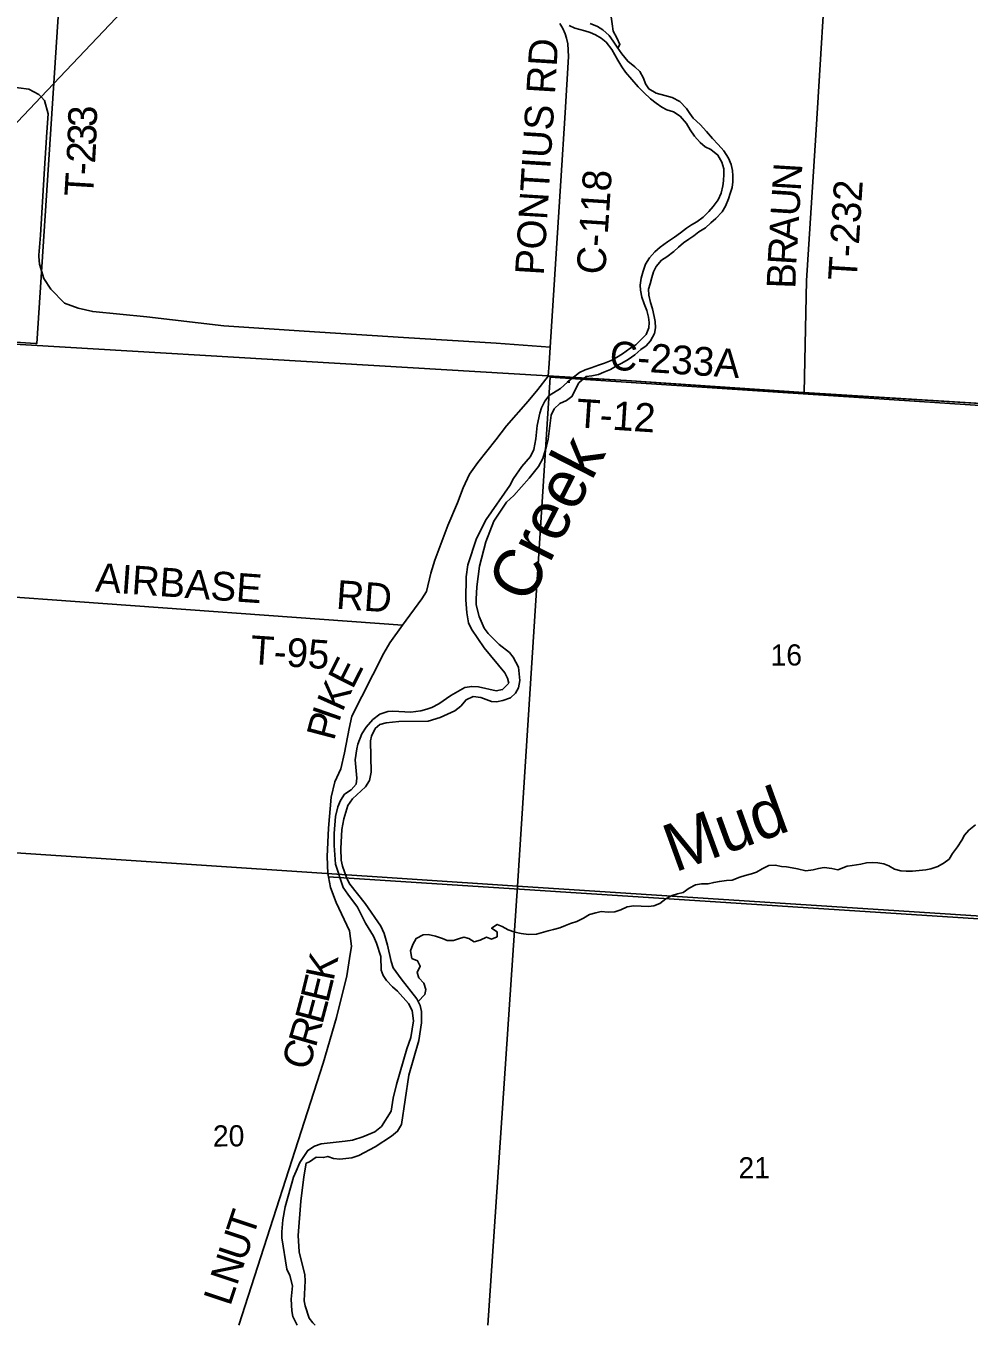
# Model space of a CAD drawing. Extents: x 114604 to 551442, y 316898 to 567001.
# Drawn here: x 228891 to 238739, y 317643 to 331202 of the extents above; entities that cross this region are included whole.
import ezdxf

# ---------------------------------------------------------------- set-up
doc = ezdxf.new("R2010")
doc.units = 0
for name, color, linetype in [('DV_X_County_Line', 7, 'Continuous'), ('GE_P_Alignment_1000_Cardinal_Points', 7, 'Continuous'), ('GE_P_Alignment_500_Bearings', 7, 'Continuous'), ('GE_P_Alignment_500_Distances', 7, 'Continuous'), ('PM_P_Cells', 7, 'Continuous'), ('PM_P_CL_Double_Solid', 7, 'Continuous'), ('PM_P_Crosswalk', 7, 'Continuous'), ('PM_P_Stop_Line', 7, 'Continuous'), ('PV_X_Curb', 7, 'Continuous'), ('RD_P_GR_Rt', 7, 'Continuous'), ('RS_Raster1', 7, 'Continuous'), ('SN_P_Signs', 7, 'Continuous')]:
    doc.layers.add(name, color=color, linetype=linetype)

msp = doc.modelspace()

# ---------------------------------------------------------------- linework, layer by layer
at = {"layer": 'DV_X_County_Line'}
for points in [[(234546, 327485), (234472, 327418), (234354, 327345), (234309, 327285), (234273, 327217), (234257, 327160), (234228, 327032), (234217, 326892), (234193, 326783), (234158, 326707), (234068, 326603), (233981, 326478), (233944, 326406), (233698, 326052), (233597, 325853), (233506, 325578), (233489, 325454), (233486, 325214), (233494, 325077), (233513, 324973), (233545, 324905), (233676, 324713), (233891, 324450), (233919, 324396), (233933, 324341), (233868, 324275), (233800, 324263), (233616, 324306), (233546, 324308), (233474, 324296), (233329, 324215), (233201, 324128), (233130, 324090), (233078, 324072), (233016, 324054), (232910, 324039), (232723, 324050), (232671, 324046), (232587, 324018), (232513, 323962), (232444, 323883), (232398, 323815), (232355, 323706), (232345, 323656), (232330, 323542)], [(233626, 325563), (233693, 325816), (233778, 326032), (233910, 326231), (233986, 326302), (234145, 326481), (234244, 326605), (234288, 326688), (234327, 326816), (234345, 326890), (234377, 327141), (234407, 327207), (234467, 327261), (234534, 327294), (234592, 327334), (234666, 327477)], [(233717, 324862), (233675, 324916), (233622, 325038), (233594, 325160), (233592, 325220), (233599, 325348), (233626, 325563)], [(231911, 317643), (231886, 317665), (231848, 317715), (231805, 317845), (231797, 317895), (231806, 318103), (231802, 318167), (231745, 318408), (231734, 318578), (231760, 318937), (231791, 319191), (231818, 319334), (231852, 319345), (231923, 319397), (231999, 319391), (232043, 319403), (232101, 319383), (232167, 319375), (232293, 319390), (232367, 319414), (232538, 319503), (232709, 319614), (232771, 319666), (232813, 319736), (232890, 320252), (232992, 320613), (233021, 320797), (233021, 320915), (233007, 320979), (232972, 321047), (232808, 321255), (232727, 321371), (232703, 321437), (232668, 321607), (232630, 321731), (232597, 321808), (232434, 322043), (232274, 322243), (232242, 322303), (232197, 322431), (232183, 322495), (232180, 322618), (232191, 322814), (232209, 322926), (232252, 323065), (232300, 323135), (232437, 323262), (232478, 323326), (232496, 323412), (232488, 323739), (232500, 323791), (232538, 323869), (232587, 323912), (232651, 323928), (232783, 323942), (233092, 323946), (233218, 323984), (233369, 324055), (233433, 324103), (233487, 324167), (233562, 324204), (233642, 324194), (233752, 324150), (233804, 324147), (233872, 324161), (233950, 324191), (234002, 324239), (234033, 324294), (234047, 324372), (234036, 324510), (233980, 324614), (233940, 324664), (233832, 324746), (233717, 324862)], [(232330, 323542), (232346, 323350), (232339, 323288), (232287, 323229), (232219, 323183), (232174, 323117), (232148, 323052)], [(232148, 323052), (232125, 322950), (232109, 322774), (232108, 322647), (232123, 322455), (232204, 322211), (232252, 322139), (232353, 322003), (232437, 321837), (232520, 321701), (232552, 321629), (232597, 321491), (232599, 321347), (232620, 321291), (232656, 321239), (232718, 321173), (232772, 321129), (232887, 320999), (232923, 320925), (232939, 320819), (232910, 320646), (232867, 320526), (232759, 320153), (232724, 320012), (232704, 319874), (232603, 319715), (232535, 319659), (232408, 319606), (232300, 319574), (232226, 319562), (231975, 319535), (231903, 319510), (231835, 319466), (231752, 319340), (231711, 319249), (231685, 319185), (231599, 318878), (231573, 318742), (231562, 318617), (231564, 318553), (231614, 318227), (231648, 318159), (231676, 318053), (231661, 317914), (231666, 317792), (231678, 317734), (231724, 317643)]]:
    msp.add_lwpolyline(points, dxfattribs=at)
at = {"layer": 'GE_P_Alignment_1000_Cardinal_Points'}
for p, q in [((235551, 327474), (237016, 327373)), ((229164, 325211), (228380, 325268)), ((232824, 324949), (229164, 325211))]:
    msp.add_line(p, q, dxfattribs=at)
for points in [[(237134, 330007), (237273, 332217), (237276, 332269)], [(227868, 330620), (228813, 330557), (228920, 330543), (229026, 330485), (229049, 330461), (229084, 330425), (229122, 330286), (229110, 330092), (229081, 329657), (229043, 329018), (229027, 328808), (229027, 328802)], [(237016, 327373), (237043, 328545), (237131, 329955), (237134, 330007)], [(229027, 328802), (229027, 328797), (229033, 328715), (229077, 328565), (229151, 328456), (229295, 328310), (229435, 328256), (229589, 328220), (230154, 328165), (230958, 328073), (231795, 328017), (232832, 327951), (233801, 327891), (234364, 327850)], [(234343, 327548), (235163, 327501), (235551, 327474)], [(237016, 327373), (239656, 327212), (239661, 327211), (242308, 327036)], [(251475, 321041), (245728, 321388), (239269, 321854), (232051, 322320)]]:
    msp.add_lwpolyline(points, dxfattribs=at)
at = {"layer": 'GE_P_Alignment_500_Bearings'}
msp.add_line((235551, 327474), (237016, 327373), dxfattribs=at)
for points in [[(226719, 328001), (229049, 330461), (232042, 333619)], [(234343, 327548), (234354, 327678), (234364, 327850), (234477, 329585), (234520, 330294), (234558, 330884), (234550, 331017), (234536, 331073), (234523, 331119), (234497, 331174), (234465, 331226)], [(232824, 324949), (233025, 325224), (233075, 325298), (233118, 325490), (233160, 325625), (233295, 325989), (233398, 326226), (233456, 326382), (233521, 326524), (233609, 326647), (233796, 326881), (233910, 327028), (234137, 327287), (234236, 327409), (234343, 327548)], [(234343, 327548), (235163, 327501), (235551, 327474)], [(237016, 327373), (239656, 327212), (239661, 327211), (242308, 327036)], [(231115, 317643), (231994, 320378), (232133, 320852), (232240, 321287), (232271, 321468), (232289, 321596), (232269, 321758), (232130, 322052), (232071, 322209), (232051, 322320), (232045, 322356), (232035, 322534), (232050, 322829), (232077, 323153), (232117, 323313), (232179, 323450), (232218, 323616), (232265, 323870), (232293, 323997), (232398, 324205), (232629, 324654), (232691, 324764), (232824, 324949)]]:
    msp.add_lwpolyline(points, dxfattribs=at)
at = {"layer": 'GE_P_Alignment_500_Distances'}
for points in [[(223195, 317643), (223490, 322917), (223643, 325525), (223790, 328228), (226718, 328004), (234342, 327551), (235162, 327503), (237015, 327375), (239655, 327214), (242307, 327039), (247583, 326697), (250997, 326464), (255575, 326129), (255217, 320838), (255033, 318174), (254997, 317643)], [(250997, 326464), (247583, 326697), (242307, 327039), (239655, 327214), (237015, 327375), (235162, 327503), (234342, 327551), (226718, 328004)]]:
    msp.add_lwpolyline(points, dxfattribs=at)
at = {"layer": 'PM_P_Cells'}
for points in [[(235072, 330971), (235094, 331010), (235061, 331077), (235022, 331147), (235012, 331225), (235001, 331296), (234982, 331368), (235040, 331395), (235040, 331446), (235104, 331451), (235160, 331402), (235226, 331416), (235283, 331477), (235347, 331499), (235404, 331426), (235465, 331379), (235530, 331419), (235604, 331434), (235676, 331423), (235726, 331435), (235752, 331491), (235754, 331674)], [(234563, 331206), (234624, 331179), (234728, 331150), (234782, 331133), (234839, 331111), (234897, 331074), (234949, 331034), (235008, 330957), (235073, 330846), (235114, 330774), (235151, 330721), (235217, 330642), (235284, 330568), (235343, 330509), (235414, 330440), (235472, 330397), (235531, 330355), (235585, 330328), (235653, 330304), (235722, 330261), (235790, 330184), (235827, 330119), (235872, 330051), (235930, 329984), (235985, 329940), (236043, 329911), (236116, 329854), (236157, 329782), (236179, 329709), (236180, 329655), (236175, 329585), (236169, 329533), (236152, 329457), (236118, 329387), (236067, 329316), (236023, 329264), (235962, 329205), (235896, 329157), (235841, 329126), (235789, 329090), (235725, 329043), (235662, 328999), (235590, 328948), (235515, 328892), (235457, 328843), (235402, 328781), (235362, 328717), (235335, 328644), (235316, 328570), (235306, 328496), (235307, 328444), (235322, 328373), (235348, 328303), (235373, 328231), (235392, 328162), (235400, 328108), (235397, 328050), (235367, 327982), (235308, 327923), (235258, 327873), (235197, 327834), (235121, 327780), (235057, 327741), (235002, 327711), (234934, 327684), (234870, 327662), (234792, 327635), (234730, 327612), (234671, 327584), (234544, 327485)], [(234783, 331228), (234860, 331195), (234914, 331162), (234981, 331101), (235023, 331043), (235066, 330980), (235113, 330910), (235176, 330833), (235248, 330774), (235303, 330728), (235339, 330657), (235362, 330599), (235397, 330544), (235473, 330500), (235563, 330477), (235640, 330456), (235720, 330413), (235787, 330342), (235823, 330290), (235860, 330239), (235931, 330173), (235999, 330100), (236060, 330029), (236121, 329966), (236179, 329900), (236226, 329823), (236255, 329755), (236268, 329694), (236274, 329638), (236273, 329574), (236265, 329516), (236244, 329454), (236226, 329398), (236195, 329320), (236162, 329263), (236096, 329191), (236043, 329146), (235987, 329094), (235919, 329053), (235864, 329013), (235812, 328978), (235758, 328938), (235705, 328894), (235655, 328847), (235584, 328793), (235528, 328758), (235471, 328692), (235445, 328635), (235426, 328577), (235408, 328509), (235393, 328455), (235395, 328391), (235414, 328316), (235433, 328250), (235452, 328168), (235460, 328117), (235465, 328051), (235455, 327993), (235414, 327916), (235367, 327864), (235313, 327824), (235249, 327769), (235180, 327721), (235114, 327684), (235064, 327657), (234995, 327617), (234927, 327590), (234869, 327564), (234801, 327551), (234741, 327545), (234665, 327476)], [(234554, 327485), (234569, 327484)], [(238533, 322506), (238566, 322565), (238618, 322635), (238663, 322703), (238691, 322756), (238737, 322808), (238806, 322864)], [(232986, 321020), (233056, 321094), (233068, 321144), (233047, 321212), (232993, 321266), (232975, 321322), (233009, 321390), (232980, 321444), (232922, 321470), (232906, 321550), (232932, 321614), (232967, 321679), (233039, 321715), (233091, 321719), (233169, 321703), (233239, 321678), (233291, 321658), (233355, 321656), (233407, 321674), (233462, 321692), (233514, 321679), (233570, 321643), (233634, 321661), (233700, 321691), (233752, 321671), (233810, 321696), (233812, 321746), (233754, 321784), (233813, 321824), (233865, 321802), (233925, 321768), (233995, 321742), (234063, 321729), (234139, 321719), (234221, 321723), (234345, 321756), (234401, 321770), (234466, 321788), (234526, 321813), (234578, 321833), (234644, 321855), (234712, 321889), (234777, 321928), (234841, 321946), (234897, 321958), (234971, 321952), (235041, 321957), (235104, 321977), (235168, 322007), (235240, 322020), (235314, 322014), (235392, 322012), (235446, 322020), (235510, 322043), (235573, 322093), (235639, 322127), (235693, 322143), (235753, 322158), (235818, 322204), (235882, 322238), (235946, 322249), (236014, 322249), (236074, 322263), (236133, 322273), (236207, 322282), (236265, 322288), (236347, 322316), (236401, 322334), (236467, 322351), (236520, 322371), (236578, 322403), (236650, 322439), (236714, 322444), (236782, 322430), (236834, 322424), (236892, 322414), (236948, 322404), (237035, 322385), (237111, 322393), (237167, 322407), (237225, 322418), (237305, 322408), (237369, 322396), (237465, 322432), (237520, 322441), (237610, 322455), (237670, 322467), (237730, 322471), (237786, 322468), (237848, 322458), (237900, 322436), (237962, 322402), (238028, 322384), (238082, 322381), (238150, 322381), (238218, 322387), (238287, 322395), (238339, 322404), (238413, 322428), (238479, 322466), (238533, 322506)]]:
    msp.add_lwpolyline(points, dxfattribs=at)
at = {"layer": 'RS_Raster1'}
for points in [[(250997, 326464), (247583, 326697), (242307, 327039), (239655, 327214), (237015, 327375), (235162, 327503), (234342, 327551), (226718, 328004), (223790, 328228), (218560, 328476), (218545, 328480), (213225, 328765), (208151, 329070), (208095, 329072), (206187, 329142), (202770, 329336)], [(202770, 329336), (206187, 329142), (208095, 329072), (208151, 329070), (213225, 328765), (218545, 328480), (218560, 328476), (223790, 328228), (226718, 328004), (234342, 327551), (235162, 327503), (237015, 327375), (239655, 327214), (242307, 327039), (247583, 326697), (250997, 326464)]]:
    msp.add_lwpolyline(points, dxfattribs=at)
at = {"layer": 'SN_P_Signs'}
for points in [[(224109, 333546), (229354, 333220), (229005, 327888), (228989, 327889), (223789, 328232)], [(234364, 327538), (239650, 327187), (239297, 321883), (234025, 322224)]]:
    msp.add_lwpolyline(points, close=True, dxfattribs=at)
for points in [[(228386, 317643), (228680, 322579), (234025, 322224), (233713, 317643)], [(233713, 317643), (234025, 322224), (239297, 321883), (239073, 317643)]]:
    msp.add_lwpolyline(points, dxfattribs=at)

# ---------------------------------------------------------------- texts
at = {"layer": 'PM_P_CL_Double_Solid'}
for s, rotation, p in [('PONTIUS RD', 86.4446, (234297, 328594)), ('C-118', 86.2893, (234939, 328602)), ('C-233A', 356.2489, (234979, 327616)), ('E', 63.2297, (232301, 324270)), ('K', 65.9116, (232195, 324033)), ('I', 70.8235, (232157, 323923)), ('P', 75.232, (232107, 323733)), ('K', 78.2909, (232102, 321226)), ('E', 76.2894, (232046, 320997)), ('E', 75.0339, (231986, 320773)), ('R', 73.9302, (231916, 320531)), ('C', 72.5922, (231840, 320288)), ('T', 71.5753, (231261, 318546)), ('U', 71.5753, (231178, 318295)), ('N', 71.5744, (231094, 318045)), ('L', 71.6196, (231024, 317832))]:
    msp.add_text(s, height=300, rotation=rotation, dxfattribs=at).set_placement(p)
at = {"layer": 'PM_P_Crosswalk'}
for s, rotation, p in [('3', 89.2125, (229631, 330146)), ('3', 87.4415, (229622, 329951)), ('2', 86.7663, (229612, 329763)), ('-', 86.5725, (229604, 329639)), ('N', 86.4326, (236982, 329474)), ('T', 86.5237, (229591, 329415)), ('U', 86.4326, (236965, 329210)), ('T-232', 86.488, (237566, 328539)), ('A', 86.4327, (236949, 328947)), ('R', 86.4766, (236934, 328701)), ('B', 87.8449, (236925, 328456)), ('T-12', 356.2489, (234631, 327013)), ('AIRBASE', 355.9166, (229610, 325300)), ('RD', 355.9777, (232124, 325120)), ('T-95', 356.1783, (231227, 324543))]:
    msp.add_text(s, height=300, rotation=rotation, dxfattribs=at).set_placement(p)
at = {"layer": 'PM_P_Stop_Line'}
msp.add_text('Mud', height=500, rotation=19.9343, dxfattribs=at).set_placement((235665, 322365))
at = {"layer": 'PV_X_Curb'}
for s, rotation, p in [('16', 0.4139, (236667, 324525)), ('20', 0.4137, (230844, 319506)), ('21', 0.4138, (236332, 319173))]:
    msp.add_text(s, height=221, rotation=rotation, dxfattribs=at).set_placement(p)
at = {"layer": 'RD_P_GR_Rt'}
msp.add_text('Creek', height=500.1, rotation=62.936, dxfattribs=at).set_placement((234139, 325155))

doc.saveas('drawing.dxf')
